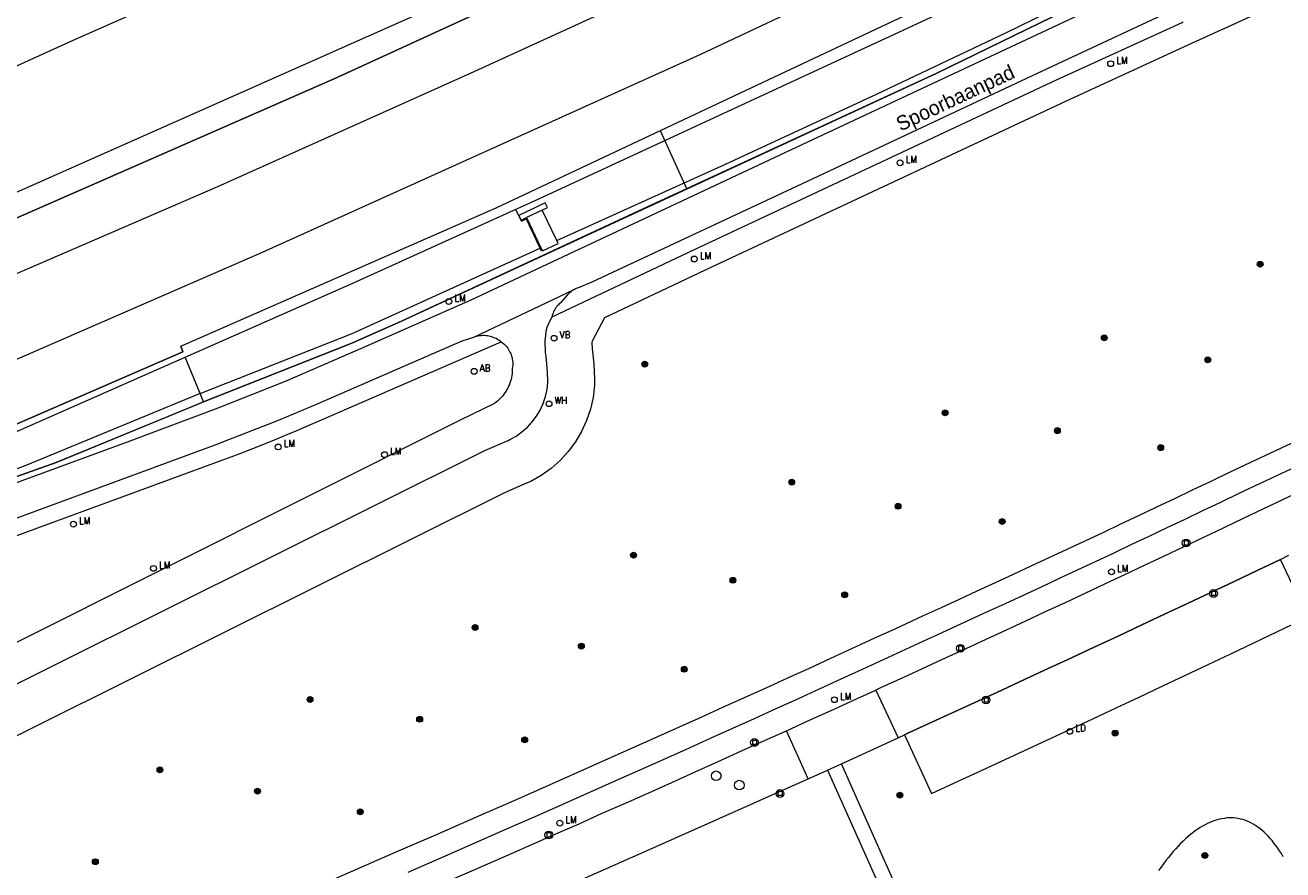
# Model space of a CAD drawing. Header units: metres. Extents: x 138165 to 154469, y 480134 to 494189.
# Tile 509 of 656: x 145847 to 145955, y 487780 to 487852. Entities that reach past the tile are written whole.
import ezdxf

# ---------------------------------------------------------------- set-up
doc = ezdxf.new("R2010")
doc.units = ezdxf.units.M
doc.header["$LTSCALE"] = 0.001
doc.header["$MEASUREMENT"] = 0
for name, color, linetype, lineweight in [('Level 5', 7, 'Continuous', 0), ('TOP-L-diversen geluidsscherm', 7, 'Continuous', 0), ('TOP-L-spoor', 7, 'Continuous', 0), ('TOP-L-terrein schutting raster hek leuning', 7, 'Continuous', 0), ('TOP-L-topo objecten punt', 7, 'Continuous', 0), ('TOP-L-topo objecten vlak', 7, 'Continuous', 0), ('TOP-L-verharding molgoot', 7, 'Continuous', 0), ('TOP-T-topo huisnummering naamgeving', 7, 'Continuous', 0)]:
    doc.layers.add(name, color=color, linetype=linetype, lineweight=lineweight)
doc.styles.add('Style-INTL_ISO', font='INTL_ISO.shx')
doc.styles.add('Style-STANDARD', font='STANDARD.shx')

# ---------------------------------------------------------------- blocks, each defined once
blk = doc.blocks.new('24')
at = {"layer": 'TOP-L-topo objecten punt', "color": 7, "linetype": 'Continuous', "lineweight": 0}
for radius in [0.025, 0.0182, 0.0115, 0.005]:
    blk.add_circle((0, 0), radius, dxfattribs=at)
blk = doc.blocks.new('39')
at = {"layer": 'TOP-L-topo objecten punt', "color": 7, "linetype": 'Continuous', "lineweight": 0}
for p, q in [((0.0175, 0.0175), (-0.0175, 0.0175)), ((-0.0175, 0.0175), (-0.0175, -0.0175)), ((0.0175, 0.0175), (0.0175, -0.0175)), ((0.0175, -0.0175), (-0.0175, -0.0175))]:
    blk.add_line(p, q, dxfattribs=at)
blk.add_circle((0, 0), 0.0332, dxfattribs=at)
blk = doc.blocks.new('121')
at = {"layer": 'TOP-L-topo objecten punt', "color": 7, "linetype": 'Continuous', "lineweight": 0}
blk.add_circle((0, 0), 0.025, dxfattribs=at)
at = {"layer": 'TOP-L-topo objecten punt', "color": 7, "linetype": 'Continuous', "lineweight": 0, "style": 'Style-STANDARD'}
blk.add_text('LD', height=0.06, dxfattribs=at).set_placement((0.0483, 0))
blk = doc.blocks.new('*U13')
at = {"layer": 'Level 5', "color": 7, "linetype": 'Continuous', "lineweight": 0}
blk.add_circle((0, 0), 0.0415, dxfattribs=at)
blk = doc.blocks.new('150')
at = {"layer": 'Level 5', "color": 7, "linetype": 'Continuous', "lineweight": 0}
blk.add_blockref('*U13', (0, 0), dxfattribs=at)
blk = doc.blocks.new('16')
at = {"layer": 'TOP-L-topo objecten punt', "color": 7, "linetype": 'Continuous', "lineweight": 0}
blk.add_circle((0, 0), 0.025, dxfattribs=at)
at = {"layer": 'TOP-L-topo objecten punt', "color": 7, "linetype": 'Continuous', "lineweight": 0, "style": 'Style-STANDARD'}
blk.add_text('LM', height=0.06, dxfattribs=at).set_placement((0.0483, 0))
blk = doc.blocks.new('14')
at = {"layer": 'TOP-L-topo objecten punt', "color": 7, "linetype": 'Continuous', "lineweight": 0}
blk.add_circle((0, 0), 0.025, dxfattribs=at)
at = {"layer": 'TOP-L-topo objecten punt', "color": 7, "linetype": 'Continuous', "lineweight": 0, "style": 'Style-STANDARD'}
blk.add_text('VB', height=0.06, dxfattribs=at).set_placement((0.0483, 0))
blk = doc.blocks.new('302')
at = {"layer": 'TOP-L-topo objecten punt', "color": 7, "linetype": 'Continuous', "lineweight": 0}
blk.add_circle((0, 0), 0.025, dxfattribs=at)
at = {"layer": 'TOP-L-topo objecten punt', "color": 7, "linetype": 'Continuous', "lineweight": 0, "style": 'Style-STANDARD'}
blk.add_text('WH', height=0.06, dxfattribs=at).set_placement((0.0483, 0))
blk = doc.blocks.new('11')
at = {"layer": 'TOP-L-topo objecten punt', "color": 7, "linetype": 'Continuous', "lineweight": 0}
blk.add_circle((0, 0), 0.025, dxfattribs=at)
at = {"layer": 'TOP-L-topo objecten punt', "color": 7, "linetype": 'Continuous', "lineweight": 0, "style": 'Style-STANDARD'}
blk.add_text('AB', height=0.06, dxfattribs=at).set_placement((0.0483, 0))

msp = doc.modelspace()

# ---------------------------------------------------------------- linework, layer by layer
at = {"layer": 'TOP-L-diversen geluidsscherm', "flags": 128}
for points in [[(145791.34, 487812.38), (145811.77, 487820.71), (145845.75, 487835), (145874.06, 487847.43), (145899.49, 487859.12), (145930.01, 487873.41), (145960.46, 487888.21), (145988.66, 487902.4), (146026.22, 487922.01), (146060.43, 487940.56), (146067.07, 487944.54), (146067.53, 487944.82)], [(145860.84, 487824.45), (145887.89, 487836.32), (145933.65, 487857.88), (145965.44, 487873.3), (146002.77, 487892.06), (146037.66, 487910.36), (146071.33, 487928.75), (146074.3, 487929.84), (146075.44, 487930.27)], [(145860.84, 487824.45), (145861.02, 487823.97), (145847.25, 487817.98), (145834.51, 487812.38)]]:
    msp.add_lwpolyline(points, dxfattribs=at)
at = {"layer": 'TOP-L-spoor', "flags": 128}
for points in [[(145782.16, 487803.73), (145807.39, 487813.91), (145826.9, 487822.11), (145864.02, 487838.15), (145885.7, 487847.87), (145904.9, 487856.69), (145923.28, 487865.33), (145942.23, 487874.41), (145960.52, 487883.37), (145978.77, 487892.5), (145998.29, 487902.46), (146015.47, 487911.41), (146034.44, 487921.48), (146051.63, 487930.79), (146072.17, 487942.12)], [(145785.63, 487797.92), (145798.15, 487802.9), (145829.47, 487815.95), (145843.45, 487821.91), (145867.84, 487832.53), (145905.45, 487849.52), (145925.35, 487858.89), (145948.44, 487869.92), (145969.65, 487880.35), (145994.13, 487892.69), (146014.25, 487903.09), (146034.76, 487913.94), (146072.8, 487934.74), (146075.53, 487936.27)]]:
    msp.add_lwpolyline(points, dxfattribs=at)
at = {"layer": 'TOP-L-terrein schutting raster hek leuning', "flags": 128}
for points in [[(145862.79, 487819.66), (145875.5, 487824.72), (145879.77, 487826.59), (145925.71, 487847.87), (145945.53, 487857.58), (145965.41, 487867.32), (146008.76, 487888.76), (146026.37, 487898.2), (146049.46, 487910.14), (146078.62, 487927.01), (146078.99, 487928.97), (146078.64, 487930.81), (146078.28, 487931.58)], [(145901.95, 487842.95), (145904.24, 487837.92)], [(145889.58, 487836.14), (145890.03, 487835.2), (145890.12, 487835.2), (145890.48, 487835.37), (145891.75, 487832.63)], [(145805.79, 487799.17), (145808.41, 487800.06), (145813.61, 487801.56), (145826.11, 487805.71), (145839.51, 487810.68), (145850.14, 487814.48), (145862.79, 487819.66)]]:
    msp.add_lwpolyline(points, dxfattribs=at)
at = {"layer": 'TOP-L-topo objecten vlak', "flags": 128}
for points in [[(146073.08, 487947.22), (146072.7, 487947.89), (146070.25, 487952.22), (146069.35, 487953.32), (146068.19, 487954.13), (146067.71, 487954.34), (146066.22, 487954.68), (146064.7, 487954.61), (146063.24, 487954.16), (146062.61, 487953.82), (146043.85, 487943.17), (146015.68, 487928.56), (146000, 487920.61), (145997.88, 487919.52), (145949.32, 487894.69), (145899.78, 487872.02), (145851.52, 487850.66), (145799.02, 487826.81)], [(146066.91, 487944.45), (146060.43, 487940.56), (146058.92, 487939.75), (146026.22, 487922.01), (145988.66, 487902.4), (145960.46, 487888.21), (145930.01, 487873.41), (145899.49, 487859.12), (145874.06, 487847.43), (145845.75, 487835), (145811.77, 487820.71), (145787.98, 487811)], [(145812.84, 487803.4), (145812.97, 487803.46), (145822.6, 487807.42), (145830.59, 487810.83), (145834.51, 487812.38), (145847.25, 487817.98), (145861.02, 487823.97), (145860.84, 487824.45), (145887.89, 487836.32), (145933.65, 487857.88), (145965.44, 487873.3), (146002.77, 487892.06), (146037.66, 487910.36), (146070.42, 487928.25), (146071.33, 487928.75), (146074.3, 487929.84)], [(145861.22, 487823.51), (145875.61, 487829.86), (145891.55, 487837.09), (145932.14, 487855.92), (145941.74, 487860.73), (145954.23, 487866.41), (145966.69, 487872.37), (145989.99, 487884.26), (146002.72, 487890.66), (146013.51, 487896.53), (146041.36, 487910.94), (146053.68, 487917.85), (146071.11, 487927.32), (146073.61, 487928.92), (146074.02, 487929.35), (146074.23, 487929.68), (146074.3, 487929.84)], [(145893.11, 487833.51), (145907.57, 487840.07), (145920.45, 487846.04), (145931.68, 487851.38), (145949.14, 487859.92), (145962.79, 487866.44), (145977.76, 487873.95), (145982.48, 487876.37)], [(145963.19, 487866.23), (145945.53, 487857.58), (145925.71, 487847.87), (145900.46, 487836.22), (145879.77, 487826.59), (145875.5, 487824.72), (145862.79, 487819.66)], [(145804.78, 487798.7), (145806.8, 487798.67), (145809.1, 487799.11), (145811.76, 487799.9), (145856.04, 487816.15), (145864.06, 487819.15), (145869.81, 487821.44), (145876.28, 487824.25), (145885.75, 487828.43), (145915.07, 487842.18), (145934.3, 487851.21), (145945.01, 487856.23)], [(145957.24, 487854.86), (145947.6, 487850.44), (145936.79, 487845.48), (145905.81, 487830.96), (145897.19, 487826.88), (145896.12, 487824.89), (145896.1, 487824.76), (145896.13, 487824.21), (145896.15, 487823.99), (145896.27, 487822.91), (145896.33, 487821.66), (145896.33, 487821.09), (145896.21, 487820.05), (145895.98, 487819.04), (145895.65, 487818.06), (145895.22, 487817.12), (145894.7, 487816.23), (145894.08, 487815.4), (145893.38, 487814.64), (145892.6, 487813.95), (145891.76, 487813.35), (145890.86, 487812.84), (145890.51, 487812.69), (145890.09, 487812.51), (145888.6, 487811.87), (145824.37, 487779.84)], [(145805.55, 487820.32), (145806.2, 487819.67), (145823.26, 487827.25), (145843.62, 487836.29), (145855.06, 487841.36), (145882.32, 487853.47)], [(145946.31, 487853.46), (145934.3, 487847.84), (145915.07, 487838.82), (145896.11, 487829.94), (145894.86, 487829.44), (145894.77, 487829.4), (145894.69, 487829.37), (145894.6, 487829.32), (145894.52, 487829.28)], [(145892.69, 487826.96), (145904.96, 487832.77), (145935.95, 487847.3), (145946.73, 487852.24), (145946.84, 487852.29)], [(145891.85, 487836.13), (145892.3, 487836.35), (145892.11, 487836.74), (145889.84, 487835.66), (145890.03, 487835.26), (145890.49, 487835.48)], [(145891.85, 487836.13), (145890.49, 487835.48)], [(145893.11, 487833.51), (145891.85, 487836.13)], [(145890.49, 487835.48), (145891.74, 487832.89)], [(145891.74, 487832.89), (145891.87, 487832.62), (145893.22, 487833.27), (145893.11, 487833.51)], [(145862.5, 487820.39), (145875.55, 487825.54), (145891.74, 487832.89)], [(145885.97, 487825.22), (145894.52, 487829.28)], [(145894.52, 487829.28), (145894.43, 487829.22), (145894.34, 487829.16), (145894.26, 487829.09), (145894.18, 487829.02), (145894.1, 487828.95), (145894.02, 487828.87), (145893.38, 487828.14), (145893.29, 487828.07), (145893.21, 487827.98), (145893.13, 487827.9), (145893.06, 487827.81), (145892.99, 487827.71), (145892.93, 487827.61), (145892.87, 487827.51), (145892.82, 487827.4), (145892.78, 487827.29), (145892.74, 487827.18), (145892.71, 487827.07), (145892.69, 487826.96)], [(145822.54, 487783.4), (145886.92, 487815.5), (145888.51, 487816.18), (145888.92, 487816.36), (145889.07, 487816.43), (145889.61, 487816.73), (145890.11, 487817.09), (145890.58, 487817.5), (145890.99, 487817.95), (145891.36, 487818.45), (145891.67, 487818.97), (145891.93, 487819.54), (145892.13, 487820.12), (145892.26, 487820.72), (145892.33, 487821.33), (145892.33, 487821.57), (145892.28, 487822.59), (145892.17, 487823.57), (145892.14, 487823.91), (145892.09, 487824.91), (145892.21, 487825.87), (145892.28, 487826.08), (145892.47, 487826.54), (145892.69, 487826.96)], [(145807.91, 487793.93), (145864.22, 487814.6), (145865.16, 487814.95), (145866.09, 487815.31), (145867.03, 487815.68), (145867.96, 487816.05), (145868.89, 487816.42), (145869.82, 487816.81), (145870.74, 487817.19), (145888.33, 487824.82)], [(145808.52, 487795.61), (145863.87, 487816.01), (145864.97, 487816.43), (145866.07, 487816.86), (145867.17, 487817.29), (145868.27, 487817.73), (145869.36, 487818.17), (145870.45, 487818.62), (145871.54, 487819.08), (145872.63, 487819.54), (145884.99, 487824.92), (145885.97, 487825.22)], [(145888.33, 487824.82), (145888.44, 487824.74), (145888.54, 487824.66), (145888.63, 487824.57), (145888.72, 487824.48), (145888.81, 487824.38), (145888.89, 487824.28), (145888.96, 487824.17), (145889.02, 487824.06), (145889.08, 487823.95), (145889.14, 487823.83), (145889.18, 487823.71), (145889.22, 487823.59), (145889.26, 487823.46), (145889.28, 487823.33), (145889.3, 487823.21), (145889.31, 487823.08), (145889.31, 487822.95), (145889.31, 487822.82), (145889.3, 487822.69), (145889.28, 487822.56), (145889.28, 487822.4), (145889.27, 487822.24), (145889.26, 487822.09), (145889.24, 487821.93), (145889.21, 487821.77), (145889.17, 487821.61), (145889.13, 487821.46), (145889.08, 487821.31), (145889.03, 487821.16), (145888.96, 487821.01), (145888.89, 487820.86), (145888.82, 487820.72), (145888.74, 487820.59), (145888.65, 487820.45), (145888.56, 487820.32), (145888.46, 487820.19), (145888.36, 487820.07), (145888.24, 487819.96), (145888.13, 487819.84), (145888.01, 487819.74), (145887.89, 487819.64), (145887.76, 487819.54), (145884.8, 487818.09), (145820.7, 487785.99)], [(145888.33, 487824.82), (145888.23, 487824.89), (145888.12, 487824.97), (145888.01, 487825.03), (145887.89, 487825.1), (145887.77, 487825.15), (145887.65, 487825.2), (145887.52, 487825.24), (145887.4, 487825.28), (145887.27, 487825.31), (145887.14, 487825.33), (145887.01, 487825.35), (145886.88, 487825.36), (145886.74, 487825.36), (145886.61, 487825.35), (145886.48, 487825.34), (145886.35, 487825.32), (145886.22, 487825.3), (145886.09, 487825.26), (145885.97, 487825.22)], [(145812.84, 487803.4), (145826.25, 487808.47), (145832.89, 487811.13), (145843.68, 487815.77), (145861.22, 487823.51)], [(145862.5, 487820.39), (145861.22, 487823.51)], [(145862.79, 487819.66), (145862.79, 487819.66), (145861.83, 487819.27), (145850.14, 487814.48), (145839.51, 487810.68), (145832.15, 487807.95), (145826.11, 487805.71), (145813.61, 487801.56), (145808.41, 487800.06), (145804.86, 487798.85), (145804.78, 487798.7)], [(145862.5, 487820.39), (145847.56, 487814.22), (145837.67, 487810.51), (145828.62, 487807.36), (145813.03, 487802.15), (145810.24, 487801.62), (145808.85, 487801.78)], [(145862.79, 487819.66), (145862.5, 487820.39)], [(145873.11, 487778.34), (145876.31, 487779.73), (145879.51, 487781.13), (145882.71, 487782.52), (145885.9, 487783.92), (145886.87, 487784.34), (145888.73, 487785.16), (145890.6, 487785.98), (145892.46, 487786.81), (145894.32, 487787.63), (145896.18, 487788.46), (145898.05, 487789.29), (145899.91, 487790.12), (145901.77, 487790.95), (145903.63, 487791.79), (145905.48, 487792.62), (145907.34, 487793.46), (145909.2, 487794.3), (145911.05, 487795.14), (145912.91, 487795.99), (145914.76, 487796.83), (145916.61, 487797.68), (145918.47, 487798.53), (145920.32, 487799.38), (145922.17, 487800.23), (145924.02, 487801.09), (145924.54, 487801.33), (145926.09, 487802.03), (145927.63, 487802.74), (145929.17, 487803.45), (145930.72, 487804.17), (145932.26, 487804.88), (145933.8, 487805.59), (145935.34, 487806.31), (145936.88, 487807.03), (145938.42, 487807.75), (145939.96, 487808.47), (145941.49, 487809.2), (145943.03, 487809.92), (145944.57, 487810.65), (145946.1, 487811.38), (145947.64, 487812.12), (145949.17, 487812.85), (145949.63, 487813.07), (145951.23, 487813.84), (145956.12, 487816.12)], [(145956.98, 487814.32), (145952.08, 487812.04), (145950.5, 487811.27), (145950.03, 487811.04), (145948.5, 487810.31), (145946.96, 487809.58), (145945.42, 487808.85), (145943.89, 487808.12), (145942.35, 487807.39), (145940.81, 487806.66), (145939.27, 487805.94), (145937.73, 487805.22), (145936.19, 487804.5), (145934.64, 487803.78), (145933.1, 487803.06), (145931.56, 487802.35), (145930.01, 487801.64), (145928.46, 487800.93), (145926.92, 487800.22), (145925.37, 487799.51), (145924.86, 487799.27), (145923.01, 487798.42), (145921.15, 487797.56), (145919.3, 487796.71), (145917.45, 487795.86), (145915.59, 487795.01), (145913.74, 487794.17), (145911.88, 487793.32), (145910.02, 487792.48), (145908.17, 487791.64), (145906.31, 487790.8), (145904.45, 487789.96), (145902.58, 487789.13), (145900.72, 487788.29), (145898.86, 487787.46), (145897, 487786.63), (145895.13, 487785.8), (145893.27, 487784.98), (145891.4, 487784.15), (145889.54, 487783.33), (145887.67, 487782.51), (145886.7, 487782.09), (145883.51, 487780.69), (145880.31, 487779.29)], [(145958.19, 487812.6), (145953.66, 487810.46), (145951.97, 487809.65), (145950.27, 487808.84), (145948.58, 487808.04), (145946.88, 487807.23), (145945.19, 487806.43), (145943.49, 487805.62), (145941.79, 487804.83), (145940.09, 487804.03), (145938.39, 487803.23), (145936.7, 487802.43), (145934.99, 487801.64), (145933.29, 487800.85), (145931.59, 487800.06), (145929.89, 487799.27), (145928.18, 487798.49), (145926.48, 487797.71), (145924.81, 487796.94), (145922.83, 487796.03), (145920.85, 487795.12), (145920.45, 487794.94)], [(145955.17, 487806.14), (145955.9, 487806.51)], [(145922.91, 487791.09), (145925.24, 487786.06), (145927.22, 487786.97), (145929.2, 487787.89), (145931.18, 487788.8), (145933.16, 487789.72), (145935.14, 487790.64), (145937.11, 487791.56), (145939.09, 487792.48), (145941.07, 487793.41), (145943.04, 487794.33), (145945.02, 487795.26), (145948.96, 487797.12), (145950.93, 487798.06), (145952.9, 487798.99), (145954.87, 487799.93), (145956.84, 487800.87), (145957.52, 487801.19), (145955.17, 487806.14)], [(145922.91, 487791.09), (145923.28, 487791.26), (145925.28, 487792.17), (145927.28, 487793.09), (145929.28, 487794.01), (145931.27, 487794.93), (145933.27, 487795.86), (145935.26, 487796.78), (145937.26, 487797.71), (145939.25, 487798.64), (145941.24, 487799.57), (145943.23, 487800.5), (145945.23, 487801.44), (145947.21, 487802.37), (145949.2, 487803.31), (145951.19, 487804.25), (145953.18, 487805.19), (145955.17, 487806.14)], [(145912.8, 487791.45), (145914.89, 487792.41), (145916.88, 487793.31), (145918.86, 487794.22), (145920.45, 487794.94)], [(145920.45, 487794.94), (145922.39, 487790.85)], [(145883.3, 487778.33), (145886.26, 487779.62), (145889.22, 487780.92), (145892.19, 487782.22), (145893, 487782.59), (145895, 487783.47), (145896.99, 487784.36), (145898.98, 487785.24), (145900.98, 487786.13), (145902.97, 487787.02), (145904.96, 487787.91), (145906.95, 487788.81), (145908.93, 487789.71), (145910.92, 487790.6), (145912.8, 487791.45)], [(145914.66, 487787.32), (145912.8, 487791.45)], [(145917.53, 487788.61), (145922.39, 487790.85)], [(145922.39, 487790.85), (145922.91, 487791.09)], [(145914.66, 487787.32), (145916.31, 487788.06)], [(145916.31, 487788.06), (145917.53, 487788.61)], [(145916.31, 487788.06), (145922.52, 487774.2), (145926.03, 487766.15)], [(145929.14, 487762.26), (145925.09, 487771.55), (145917.53, 487788.61)], [(145889.03, 487775.93), (145902.4, 487781.85), (145914.66, 487787.32)], [(145955.41, 487780.64), (145955.25, 487780.9), (145955.1, 487781.14), (145954.94, 487781.38), (145954.78, 487781.6), (145954.62, 487781.81), (145954.45, 487782.02), (145954.29, 487782.21), (145954.12, 487782.4), (145953.95, 487782.57), (145953.77, 487782.74), (145953.6, 487782.89), (145953.42, 487783.04), (145953.24, 487783.17), (145953.06, 487783.29), (145952.88, 487783.41), (145952.69, 487783.51), (145952.51, 487783.6), (145952.32, 487783.69), (145952.13, 487783.76), (145951.94, 487783.82), (145951.74, 487783.87), (145951.55, 487783.91), (145951.35, 487783.94), (145951.16, 487783.96), (145950.96, 487783.97), (145950.76, 487783.97), (145950.56, 487783.96), (145950.36, 487783.93), (145950.15, 487783.9), (145949.95, 487783.86), (145949.74, 487783.8), (145949.54, 487783.74), (145949.33, 487783.66), (145949.12, 487783.58), (145948.92, 487783.48), (145948.71, 487783.38), (145948.5, 487783.26), (145948.29, 487783.14), (145948.08, 487783), (145947.87, 487782.85), (145947.66, 487782.69), (145947.45, 487782.53), (145947.24, 487782.35), (145947.03, 487782.16), (145946.82, 487781.96), (145946.61, 487781.76), (145946.4, 487781.54), (145946.19, 487781.31), (145945.98, 487781.08), (145945.77, 487780.83), (145945.56, 487780.58), (145945.35, 487780.31), (145945.14, 487780.03), (145944.93, 487779.75), (145944.72, 487779.46)]]:
    msp.add_lwpolyline(points, dxfattribs=at)
at = {"layer": 'TOP-L-verharding molgoot', "flags": 128}
msp.add_lwpolyline([(145955.17, 487806.14), (145953.18, 487805.19), (145951.19, 487804.25), (145949.2, 487803.31), (145947.21, 487802.37), (145945.23, 487801.44), (145943.23, 487800.5), (145941.24, 487799.57), (145939.25, 487798.64), (145937.26, 487797.71), (145935.26, 487796.78), (145933.27, 487795.86), (145931.27, 487794.93), (145929.28, 487794.01), (145927.28, 487793.09), (145925.28, 487792.17), (145923.28, 487791.26), (145922.91, 487791.09)], dxfattribs=at)

# ---------------------------------------------------------------- block references
at = {"layer": 'TOP-L-topo objecten punt', "xscale": 10, "yscale": 10, "zscale": 10}
for name, p in [('16', (145940.61, 487848.69)), ('16', (145922.54, 487840.19)), ('16', (145904.89, 487831.93)), ('24', (145953.43, 487831.48)), ('16', (145883.83, 487828.29)), ('14', (145892.86, 487825.13)), ('24', (145940.06, 487825.16)), ('11', (145886, 487822.29)), ('24', (145900.64, 487822.91)), ('24', (145948.94, 487823.28)), ('302', (145892.43, 487819.51)), ('24', (145926.41, 487818.73)), ('24', (145936.04, 487817.2)), ('16', (145869.2, 487815.8)), ('16', (145878.32, 487815.14)), ('24', (145944.9, 487815.74)), ('24', (145913.25, 487812.78)), ('24', (145922.37, 487810.71)), ('16', (145851.63, 487809.17)), ('24', (145931.3, 487809.4)), ('39', (145947.08, 487807.56)), ('24', (145899.68, 487806.52)), ('16', (145858.5, 487805.38)), ('16', (145940.68, 487805.09)), ('24', (145908.2, 487804.36)), ('24', (145917.79, 487803.11)), ('39', (145949.43, 487803.23)), ('24', (145886.08, 487800.31)), ('24', (145895.2, 487798.7)), ('39', (145927.72, 487798.52)), ('24', (145904.03, 487796.72)), ('16', (145916.91, 487794.11)), ('24', (145871.93, 487794.13)), ('39', (145929.92, 487794.08)), ('24', (145881.33, 487792.43)), ('121', (145937.1, 487791.39)), ('24', (145940.99, 487791.25)), ('24', (145890.34, 487790.67)), ('39', (145910.05, 487790.44)), ('24', (145859.05, 487788.09)), ('150', (145906.77, 487787.58)), ('150', (145908.75, 487786.78)), ('24', (145867.42, 487786.26)), ('39', (145912.24, 487786.06)), ('24', (145922.52, 487785.92)), ('24', (145876.24, 487784.49)), ('16', (145893.35, 487783.52)), ('39', (145892.41, 487782.5)), ('24', (145948.69, 487780.75)), ('24', (145853.51, 487780.21))]:
    msp.add_blockref(name, p, dxfattribs=at)

# ---------------------------------------------------------------- texts
at = {"layer": 'TOP-T-topo huisnummering naamgeving', "style": 'Style-INTL_ISO'}
msp.add_text('Spoorbaanpad', height=1.25, rotation=25.2, dxfattribs=at).set_placement((145922.58, 487842.86))

doc.saveas('drawing.dxf')
